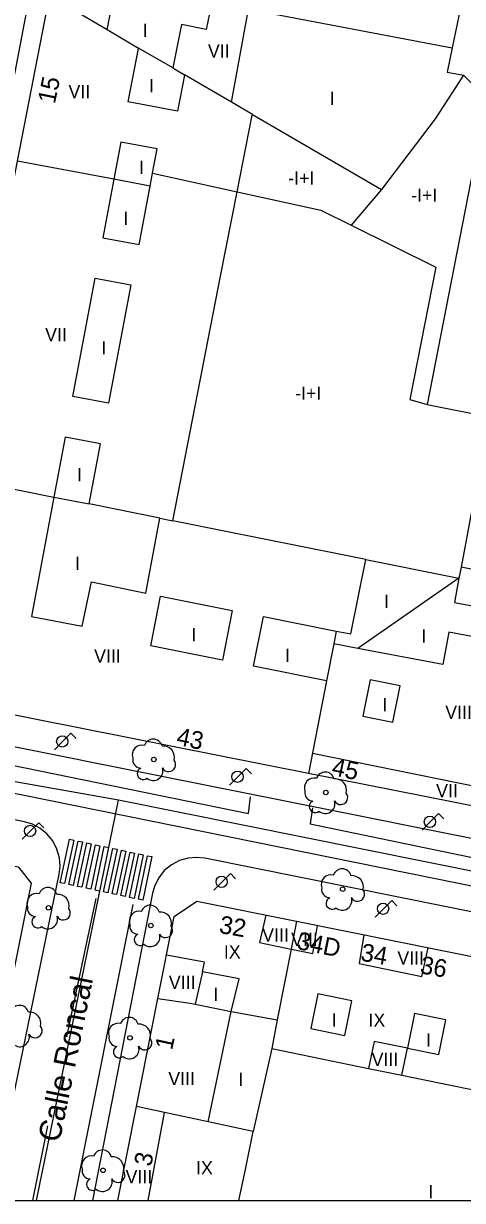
# Model space of a CAD drawing. Extents: x 282771 to 285132, y 4823109 to 4825496.
# Drawn here: x 284387.7 to 284437.3, y 4823109 to 4823241.9 of the extents above; entities that cross this region are included whole.
import ezdxf

# ---------------------------------------------------------------- set-up
doc = ezdxf.new("R2010")
doc.units = 0
for name, color, linetype in [('ACERA-BORDILLO', 7, 'Continuous'), ('ARBOL', 7, 'Continuous'), ('CALLE-EJE', 7, 'Continuous'), ('CALLE-TEXTO', 7, 'Continuous'), ('Default', 7, 'Continuous'), ('EDIFICIO', 7, 'Continuous'), ('FAROLA', 7, 'Continuous'), ('INTERIOR-EDIFICIO', 7, 'Continuous'), ('MEDIANERA', 7, 'Continuous'), ('NUM-PORTAL', 7, 'Continuous'), ('PASO-PEATONES', 7, 'Continuous'), ('SENAL-VIARIA', 7, 'Continuous'), ('TXT-ALTURA-EDIFICIO', 7, 'Continuous')]:
    doc.layers.add(name, color=color, linetype=linetype)

msp = doc.modelspace()

# ---------------------------------------------------------------- linework, layer by layer
at = {"layer": 'ACERA-BORDILLO'}
for points in [[(284392.79, 4823268.09), (284381.17, 4823207.1)], [(284376.66, 4823162.25), (284446.94, 4823148.17), (284447.66, 4823148.09), (284448.44, 4823148.15), (284449.21, 4823148.38), (284449.94, 4823148.76), (284450.58, 4823149.29), (284451.08, 4823149.92), (284451.44, 4823150.61), (284451.65, 4823151.31), (284459.95, 4823193.17), (284465.09, 4823219.08), (284471.36, 4823253.6)], [(284391.77, 4823145.83), (284391.87, 4823146.74), (284391.8, 4823147.7), (284391.52, 4823148.68), (284391.04, 4823149.59), (284390.39, 4823150.39), (284389.6, 4823151.03), (284388.74, 4823151.47), (284387.86, 4823151.74), (284280.11, 4823173.48)], [(284408.2, 4823147.64), (284407.28, 4823147.74), (284406.31, 4823147.66), (284405.34, 4823147.38), (284404.43, 4823146.9), (284403.63, 4823146.24), (284403, 4823145.44), (284402.56, 4823144.58), (284402.3, 4823143.7), (284395.54, 4823109)], [(284484.76, 4823109), (284488.3, 4823126.4), (284488.4, 4823127.31), (284488.32, 4823128.28), (284488.05, 4823129.25), (284487.57, 4823130.16), (284486.91, 4823130.96), (284486.13, 4823131.59), (284485.27, 4823132.04), (284484.39, 4823132.3), (284408.2, 4823147.64)], [(284384.18, 4823109), (284391.77, 4823145.83)]]:
    msp.add_lwpolyline(points, dxfattribs=at)
at = {"layer": 'ARBOL'}
for centre in [(284402.44, 4823158.79), (284421.86, 4823155.07), (284423.76, 4823144.15), (284390.56, 4823142.04), (284402.1, 4823140.04), (284402.1, 4823140.04), (284399.75, 4823127.37), (284396.72, 4823112.4)]:
    msp.add_circle(centre, 0.255, dxfattribs=at)
for centre, radius, start, end in [((284402.37, 4823160.05), 1.04, 15.6423, 161.3843), ((284401.11, 4823159.32), 1.1, 75.4318, 200.5561), ((284403.5, 4823159.05), 1.27, 345.0327, 95.7993), ((284401, 4823158.75), 0.935, 168.599, 268.1324), ((284404.11, 4823158.22), 0.797, 208.9625, 38.991), ((284401.24, 4823157.2), 0.672, 113.7367, 309.4725), ((284402.38, 4823157.5), 1.09, 228.9545, 17.928), ((284421.79, 4823156.33), 1.04, 15.6423, 161.3843), ((284420.53, 4823155.6), 1.1, 75.4318, 200.5561), ((284422.92, 4823155.33), 1.27, 345.0327, 95.7993), ((284420.42, 4823155.03), 0.935, 168.599, 268.1324), ((284423.53, 4823154.5), 0.797, 208.9625, 38.991), ((284420.66, 4823153.48), 0.672, 113.7367, 309.4725), ((284421.8, 4823153.78), 1.09, 228.9545, 17.928), ((284423.69, 4823145.41), 1.04, 15.6423, 161.3843), ((284422.43, 4823144.68), 1.1, 75.4318, 200.5561), ((284424.82, 4823144.41), 1.27, 345.0327, 95.7993), ((284389.23, 4823142.57), 1.1, 75.4318, 200.5561), ((284390.49, 4823143.3), 1.04, 15.6423, 161.3843), ((284391.62, 4823142.3), 1.27, 345.0327, 95.7993), ((284422.32, 4823144.11), 0.935, 168.599, 268.1324), ((284425.43, 4823143.58), 0.797, 208.9625, 38.991), ((284402.03, 4823141.3), 1.04, 15.6423, 161.3843), ((284402.03, 4823141.3), 1.04, 15.6423, 161.3843), ((284422.56, 4823142.56), 0.672, 113.7367, 309.4725), ((284423.7, 4823142.86), 1.09, 228.9545, 17.928), ((284389.12, 4823142), 0.935, 168.599, 268.1324), ((284389.36, 4823140.45), 0.672, 113.7367, 309.4725), ((284390.5, 4823140.75), 1.09, 228.9545, 17.928), ((284392.23, 4823141.47), 0.797, 208.9625, 38.991), ((284400.77, 4823140.57), 1.1, 75.4318, 200.5561), ((284400.77, 4823140.57), 1.1, 75.4318, 200.5561), ((284403.16, 4823140.3), 1.27, 345.0327, 95.7993), ((284403.16, 4823140.3), 1.27, 345.0327, 95.7993), ((284400.66, 4823140), 0.935, 168.599, 268.1324), ((284400.66, 4823140), 0.935, 168.599, 268.1324), ((284403.77, 4823139.47), 0.797, 208.9625, 38.991), ((284403.77, 4823139.47), 0.797, 208.9625, 38.991), ((284400.9, 4823138.45), 0.672, 113.7367, 309.4725), ((284400.9, 4823138.45), 0.672, 113.7367, 309.4725), ((284402.04, 4823138.75), 1.09, 228.9545, 17.928), ((284402.04, 4823138.75), 1.09, 228.9545, 17.928), ((284387.3, 4823129.99), 1.04, 15.6423, 161.3843), ((284388.43, 4823129), 1.27, 345.0327, 95.7993), ((284398.42, 4823127.9), 1.1, 75.4318, 200.5561), ((284399.68, 4823128.63), 1.04, 15.6423, 161.3843), ((284387.31, 4823127.45), 1.09, 228.9545, 17.928), ((284389.04, 4823128.17), 0.797, 208.9625, 38.991), ((284400.81, 4823127.63), 1.27, 345.0327, 95.7993), ((284398.31, 4823127.33), 0.935, 168.599, 268.1324), ((284398.55, 4823125.78), 0.672, 113.7367, 309.4725), ((284399.69, 4823126.08), 1.09, 228.9545, 17.928), ((284401.42, 4823126.8), 0.797, 208.9625, 38.991), ((284396.65, 4823113.66), 1.04, 15.6423, 161.3843), ((284395.39, 4823112.93), 1.1, 75.4318, 200.5561), ((284397.78, 4823112.66), 1.27, 345.0327, 95.7993), ((284395.28, 4823112.36), 0.935, 168.599, 268.1324), ((284398.39, 4823111.83), 0.797, 208.9625, 38.991), ((284395.52, 4823110.81), 0.672, 113.7367, 309.4725), ((284396.66, 4823111.11), 1.09, 228.9545, 17.928)]:
    msp.add_arc(centre, radius, start, end, dxfattribs=at)
at = {"layer": 'CALLE-EJE'}
for points in [[(284398.45, 4823154.19), (284367.23, 4823159.74)], [(284389.21, 4823109), (284398.45, 4823154.19)], [(284454.21, 4823143), (284398.45, 4823154.19)]]:
    msp.add_lwpolyline(points, dxfattribs=at)
at = {"layer": 'Default'}
msp.add_lwpolyline([(282771.5, 4823109), (285130.1, 4823109), (285130.1, 4825495.5)], dxfattribs=at)
at = {"layer": 'EDIFICIO'}
for points in [[(284440.58, 4823260.65), (284454.65, 4823257.88), (284467.69, 4823255.31), (284469.33, 4823252.68), (284465.85, 4823234.7), (284462.8, 4823219.22), (284457.85, 4823193.86), (284454.57, 4823177.08), (284450.16, 4823154.48), (284446.34, 4823151.97), (284419.9, 4823157.21), (284378.76, 4823165.37), (284376, 4823169.12), (284387.07, 4823226.36), (284390.68, 4823244.97), (284394.94, 4823266.95), (284398.22, 4823269), (284440.58, 4823260.65)], [(284313.16, 4823162.07), (284330.74, 4823158.46), (284350.34, 4823154.42), (284360.48, 4823152.34), (284358.53, 4823142.3), (284365.77, 4823140.81), (284367.78, 4823150.68), (284387.13, 4823146.66), (284388.6, 4823144.82), (284383.23, 4823117.97), (284381.44, 4823109)], [(284398.38, 4823109), (284400.49, 4823119.61), (284402.9, 4823131.81), (284404.74, 4823141.08), (284407.31, 4823142.81), (284418.55, 4823140.55)], [(284418.55, 4823140.55), (284440.6, 4823136.11), (284462.53, 4823131.69), (284485.03, 4823127.16), (284486.23, 4823125.45), (284484.7, 4823118.27), (284482.73, 4823109)]]:
    msp.add_lwpolyline(points, dxfattribs=at)
at = {"layer": 'FAROLA'}
for p, q in [((284392.16, 4823160.83), (284391.23, 4823159.89)), ((284393.1, 4823161.76), (284392.16, 4823160.83)), ((284393.69, 4823161.17), (284393.1, 4823161.76)), ((284411.93, 4823156.84), (284411, 4823155.9)), ((284412.87, 4823157.77), (284411.93, 4823156.84)), ((284413.46, 4823157.18), (284412.87, 4823157.77)), ((284389.46, 4823151.65), (284388.52, 4823150.72)), ((284390.05, 4823151.06), (284389.46, 4823151.65)), ((284433.64, 4823151.75), (284432.71, 4823150.81)), ((284434.58, 4823152.68), (284433.64, 4823151.75)), ((284435.17, 4823152.09), (284434.58, 4823152.68)), ((284388.52, 4823150.72), (284387.59, 4823149.78)), ((284410.14, 4823144.98), (284409.21, 4823144.04)), ((284411.08, 4823145.91), (284410.14, 4823144.98)), ((284411.67, 4823145.32), (284411.08, 4823145.91)), ((284429.29, 4823142.87), (284428.35, 4823141.94)), ((284429.88, 4823142.28), (284429.29, 4823142.87)), ((284428.35, 4823141.94), (284427.42, 4823141))]:
    msp.add_line(p, q, dxfattribs=at)
for centre in [(284392.12, 4823160.83), (284411.89, 4823156.84), (284433.6, 4823151.75), (284388.48, 4823150.72), (284410.1, 4823144.98), (284428.31, 4823141.94)]:
    msp.add_circle(centre, 0.637, dxfattribs=at)
at = {"layer": 'INTERIOR-EDIFICIO'}
msp.add_line((284411.17, 4823130.32), (284416.37, 4823129.39), dxfattribs=at)
for points in [[(284405.9, 4823236.06), (284405.13, 4823231.99), (284399.57, 4823233.05), (284400.71, 4823239.07), (284397.19, 4823241.18), (284398.1, 4823245.88), (284408.93, 4823243.94), (284408.37, 4823241.22), (284405.58, 4823241.79), (284404.59, 4823236.87), (284405.91, 4823236.1)], [(284413.57, 4823231.63), (284411.2, 4823233.02), (284413.12, 4823243.52), (284436.11, 4823239.13), (284435.55, 4823236.41), (284437.39, 4823236.04)], [(284440.03, 4823233.39), (284433.3, 4823198.86), (284440.3, 4823197.49)], [(284445.13, 4823171.38), (284435.73, 4823173.15), (284435.06, 4823169.52), (284425.48, 4823171.33), (284422.75, 4823171.86), (284421.93, 4823167.69), (284413.71, 4823169.31), (284414.81, 4823174.92), (284423.03, 4823173.29), (284424.68, 4823172.96), (284426.38, 4823181.37), (284410.57, 4823184.52), (284404.6, 4823185.73), (284409.98, 4823213.35), (284411.84, 4823222.9), (284413.53, 4823231.55)], [(284402.04, 4823223.54), (284402.31, 4823225), (284402.84, 4823227.74), (284398.71, 4823228.48), (284397.92, 4823224.32), (284396.68, 4823217.7), (284400.8, 4823216.92), (284402.04, 4823223.54)], [(284395.82, 4823213.13), (284399.86, 4823212.37), (284397.35, 4823199.01), (284393.31, 4823199.77), (284395.82, 4823213.13)], [(284396.42, 4823194.43), (284392.45, 4823195.18), (284391.17, 4823188.4), (284388.64, 4823174.93), (284394.35, 4823173.85), (284395.41, 4823178.84), (284401.55, 4823177.56), (284403.14, 4823186.02), (284395.14, 4823187.65), (284396.42, 4823194.43)], [(284443.19, 4823179.32), (284437.13, 4823180.51), (284436.88, 4823179.27), (284436.36, 4823176.5), (284445.76, 4823174.73)], [(284411.29, 4823175.62), (284410.18, 4823170.01), (284402.1, 4823171.62), (284403.21, 4823177.22), (284411.29, 4823175.62)], [(284426.85, 4823167.8), (284426.03, 4823163.69), (284429.43, 4823163.01), (284430.25, 4823167.11), (284426.85, 4823167.8)], [(284407.93, 4823134.8), (284407.13, 4823131.16), (284411.17, 4823130.32)], [(284411.17, 4823130.32), (284412.06, 4823134.03), (284407.93, 4823134.8)], [(284420.18, 4823128.43), (284424.01, 4823127.64), (284424.8, 4823131.54), (284420.97, 4823132.33), (284420.18, 4823128.43)], [(284412.05, 4823109), (284412.24, 4823109.88), (284412.84, 4823112.67), (284413.66, 4823116.79), (284408.58, 4823117.87), (284411.17, 4823130.32)], [(284416.37, 4823129.39), (284415.76, 4823126.17), (284426.68, 4823123.91), (284430.45, 4823123.13), (284437.76, 4823121.63), (284448.48, 4823119.42), (284451.97, 4823118.7), (284459.49, 4823117.16), (284460.53, 4823122.13), (284460.62, 4823122.58), (284463.74, 4823122.05), (284465.01, 4823122.85), (284466.15, 4823126.24), (284471.85, 4823125.24), (284471.13, 4823121.05), (284468.84, 4823121.48), (284466.58, 4823111.04), (284466.12, 4823109)], [(284431.08, 4823126.19), (284434.61, 4823125.48), (284435.39, 4823129.39), (284431.86, 4823130.12), (284431.08, 4823126.19)]]:
    msp.add_lwpolyline(points, dxfattribs=at)
at = {"layer": 'MEDIANERA'}
for points in [[(284437.23, 4823244.6), (284436.11, 4823239.13)], [(284397.19, 4823241.18), (284393.45, 4823243.36)], [(284404.59, 4823236.87), (284400.73, 4823239.12)], [(284411.2, 4823233.02), (284405.91, 4823236.1)], [(284440.03, 4823233.39), (284437.39, 4823236.04), (284434.21, 4823231.12), (284428.14, 4823223.15)], [(284413.57, 4823231.63), (284428.14, 4823223.15)], [(284402.04, 4823223.54), (284397.92, 4823224.32), (284387.07, 4823226.36)], [(284402.31, 4823225), (284411.84, 4823222.9), (284421.28, 4823220.83), (284424.72, 4823219.12)], [(284428.14, 4823223.15), (284424.72, 4823219.12)], [(284424.72, 4823219.12), (284434.28, 4823214.39), (284431.35, 4823199.42), (284433.3, 4823198.86)], [(284440.3, 4823197.49), (284437.13, 4823180.51)], [(284380.16, 4823190.63), (284391.17, 4823188.4), (284395.14, 4823187.65)], [(284403.14, 4823186.02), (284404.6, 4823185.73)], [(284426.38, 4823181.37), (284436.88, 4823179.27), (284425.48, 4823171.33)], [(284420.37, 4823159.49), (284439.23, 4823155.67), (284439.49, 4823156.9), (284448.01, 4823154.96), (284452.31, 4823177.52)], [(284423.03, 4823173.29), (284422.75, 4823171.86)], [(284421.93, 4823167.69), (284419.9, 4823157.21)], [(284415.1, 4823141.23), (284414.36, 4823138.13), (284417.93, 4823137.39)], [(284418.55, 4823140.55), (284417.93, 4823137.39)], [(284417.93, 4823137.39), (284420.4, 4823136.89), (284420.91, 4823140.06)], [(284426.14, 4823139.01), (284425.63, 4823135.74), (284432.7, 4823134.29), (284433.41, 4823137.54)], [(284417.93, 4823137.39), (284416.37, 4823129.39)], [(284407.93, 4823134.8), (284408.15, 4823135.91), (284403.87, 4823136.7)], [(284402.9, 4823131.81), (284406.53, 4823131.28), (284407.13, 4823131.16)], [(284430.45, 4823123.13), (284431.08, 4823126.19), (284427.3, 4823126.96), (284426.68, 4823123.91)], [(284415.76, 4823126.17), (284413.66, 4823116.79)], [(284403.64, 4823118.93), (284400.49, 4823119.61)], [(284401.82, 4823109), (284403.64, 4823118.93)], [(284408.58, 4823117.87), (284403.64, 4823118.93)]]:
    msp.add_lwpolyline(points, dxfattribs=at)
at = {"layer": 'PASO-PEATONES'}
for points in [[(284392.38, 4823144.77), (284391.89, 4823144.88), (284392.92, 4823149.79), (284393.41, 4823149.68)], [(284393.36, 4823144.57), (284392.87, 4823144.67), (284393.9, 4823149.58), (284394.38, 4823149.48)], [(284394.34, 4823144.36), (284393.85, 4823144.46), (284394.87, 4823149.37), (284395.36, 4823149.27)], [(284395.32, 4823144.15), (284394.83, 4823144.26), (284395.85, 4823149.17), (284396.34, 4823149.06)], [(284396.3, 4823143.94), (284395.81, 4823144.05), (284396.83, 4823148.96), (284397.32, 4823148.86)], [(284397.27, 4823143.74), (284396.78, 4823143.84), (284397.81, 4823148.75), (284398.3, 4823148.65)], [(284398.25, 4823143.53), (284397.76, 4823143.63), (284398.79, 4823148.54), (284399.28, 4823148.44)], [(284399.23, 4823143.32), (284398.74, 4823143.43), (284399.76, 4823148.34), (284400.25, 4823148.23)], [(284400.21, 4823143.11), (284399.72, 4823143.22), (284400.74, 4823148.13), (284401.23, 4823148.03)], [(284401.19, 4823142.91), (284400.7, 4823143.01), (284401.72, 4823147.92), (284402.21, 4823147.82)]]:
    msp.add_lwpolyline(points, close=True, dxfattribs=at)
at = {"layer": 'SENAL-VIARIA'}
for points in [[(284379.43, 4823159.58), (284413.13, 4823152.68), (284413.37, 4823154.56)], [(284378.86, 4823156.58), (284442.57, 4823143.65)], [(284420.37, 4823153.33), (284420.1, 4823151.54), (284444, 4823146.54)], [(284392.62, 4823127.47), (284395.95, 4823143.11)], [(284393.44, 4823109), (284400.12, 4823142.4)], [(284388.79, 4823109), (284390.47, 4823117.41)]]:
    msp.add_lwpolyline(points, dxfattribs=at)

# ---------------------------------------------------------------- texts
at = {"layer": 'CALLE-TEXTO'}
msp.add_text('Calle Roncal', height=2.5, rotation=78.4432, dxfattribs=at).set_placement((284391.81, 4823115.47))
at = {"layer": 'NUM-PORTAL'}
for s, rotation, p in [('15', 78.35, (284391.28, 4823232.75)), ('43', 347.98, (284404.9, 4823160.48)), ('45', 347.98, (284422.41, 4823157.06)), ('32', 350.05, (284409.73, 4823139.22)), ('34D', 348.71, (284418.49, 4823137.41)), ('34', 350.05, (284425.69, 4823136.09)), ('36', 350.05, (284432.4, 4823134.66)), ('1', 77.87, (284404.5, 4823125.9)), ('3', 77.87, (284402.13, 4823112.75))]:
    msp.add_text(s, height=2, rotation=rotation, dxfattribs=at).set_placement(p)
at = {"layer": 'TXT-ALTURA-EDIFICIO'}
for s, p in [('I', (284401.18, 4823240.38)), ('VII', (284408.55, 4823238.05)), ('I', (284401.91, 4823234.11)), ('VII', (284392.82, 4823233.46)), ('I', (284422.3, 4823232.68)), ('I', (284400.76, 4823224.89)), ('-I+I', (284417.61, 4823223.69)), ('-I+I', (284431.48, 4823221.76)), ('I', (284399, 4823219.13)), ('VII', (284390.18, 4823206.02)), ('I', (284396.53, 4823204.52)), ('-I+I', (284418.39, 4823199.4)), ('I', (284393.77, 4823190.2)), ('I', (284393.55, 4823180.18)), ('I', (284428.43, 4823175.9)), ('I', (284406.68, 4823172.12)), ('I', (284432.63, 4823171.99)), ('VIII', (284395.71, 4823169.72)), ('I', (284417.27, 4823169.79)), ('I', (284428.22, 4823164.22)), ('VIII', (284435.33, 4823163.38)), ('VII', (284434.3, 4823154.51)), ('VIII', (284414.67, 4823138.23)), ('VIII', (284417.94, 4823137.73)), ('IX', (284410.35, 4823136.32)), ('VIII', (284429.93, 4823135.64)), ('VIII', (284404.14, 4823132.87)), ('I', (284409.16, 4823131.52)), ('I', (284422.53, 4823128.64)), ('IX', (284426.67, 4823128.61)), ('I', (284433.18, 4823126.36)), ('VIII', (284427.02, 4823124.17)), ('VIII', (284404.08, 4823122.02)), ('I', (284411.97, 4823121.92)), ('IX', (284407.21, 4823111.94)), ('VIII', (284399.26, 4823110.95)), ('I', (284433.43, 4823109.23))]:
    msp.add_text(s, height=1.5, rotation=0, dxfattribs=at).set_placement(p)

doc.saveas('drawing.dxf')
